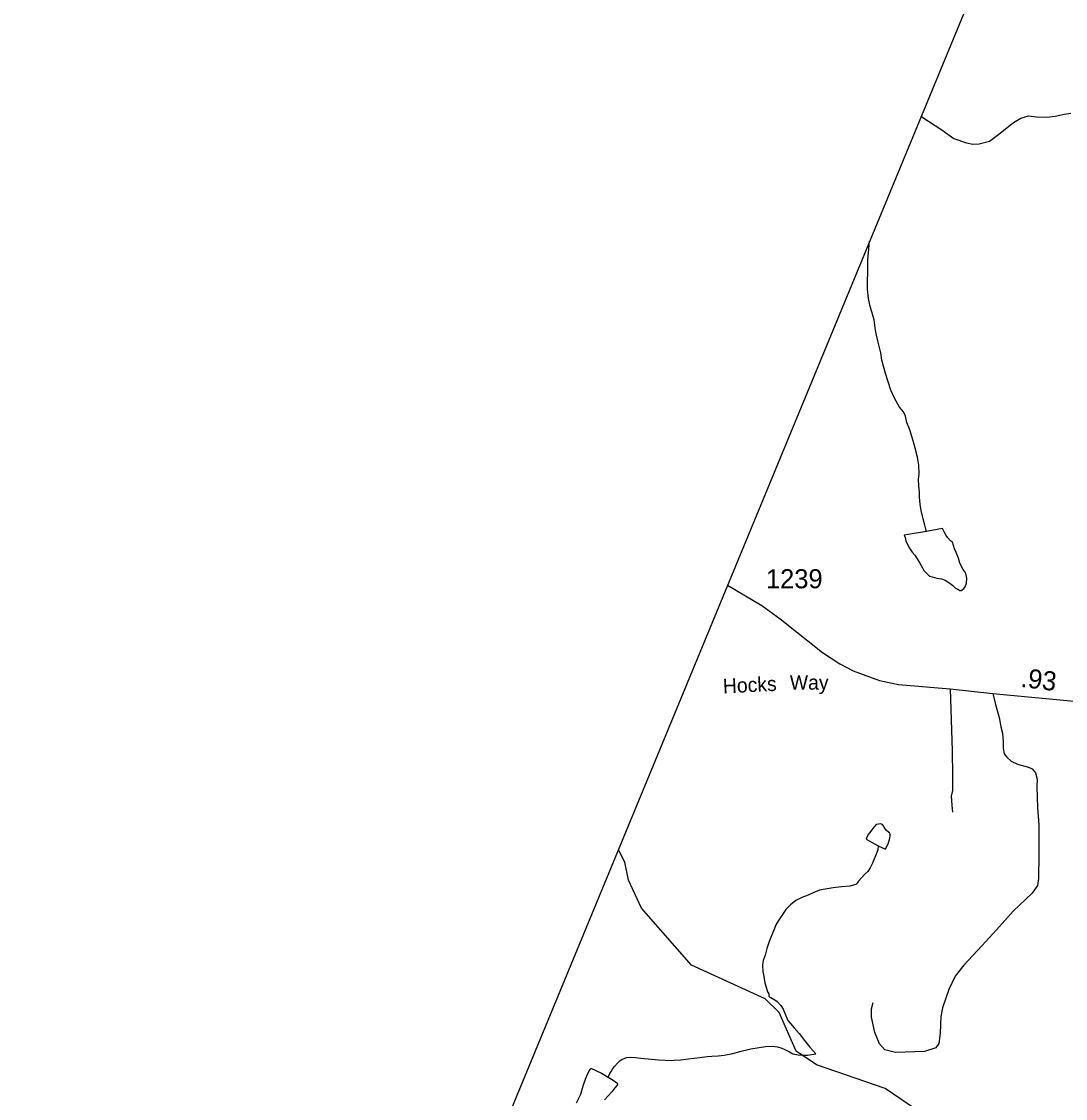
# Model space of a CAD drawing. Extents: x 2126262 to 2293712, y 749403 to 919119.
# Drawn here: x 2175886 to 2182731, y 894682 to 901740 of the extents above; entities that cross this region are included whole.
import ezdxf

# ---------------------------------------------------------------- set-up
doc = ezdxf.new("R2010")
doc.units = 0
for name, color, linetype in [('Exist Boundary Political CountyLine', 7, 'Continuous'), ('Exist Hydrographic Creek Single Shore', 7, 'Continuous'), ('Exist Hydrographic Misc Water Feature', 7, 'Continuous'), ('Exist Road Non-System Type 51', 7, 'Continuous'), ('Exist Road Non-System Type 51 Label', 7, 'Continuous'), ('Exist Road Secondary Mileage Hundredths English Label', 7, 'Continuous'), ('Exist Road Secondary Type 51 Attributed', 7, 'Continuous'), ('Exist Road Secondary Type 51 Number Label', 7, 'Continuous')]:
    doc.layers.add(name, color=color, linetype=linetype)

msp = doc.modelspace()

# ---------------------------------------------------------------- linework, layer by layer
at = {"layer": 'Exist Boundary Political CountyLine'}
msp.add_lwpolyline([(2173534.2, 881151.9), (2183407.7, 905046.1), (2184418.7, 905020.8), (2186448.7, 905001.4), (2189483.8, 904962.6), (2193510.4, 904925.7), (2195215.7, 904898)], dxfattribs=at)
at = {"layer": 'Exist Hydrographic Creek Single Shore'}
for points in [[(2181789.7, 901114.8), (2181919.2, 901031), (2181999.8, 900974.1), (2182081.9, 900945.7), (2182123, 900936.2), (2182165.6, 900939.4), (2182231.9, 900956.7), (2182293.5, 901002.6), (2182389.9, 901078.4), (2182438.8, 901106.9), (2182487.8, 901121.1), (2182539.9, 901114.8), (2182606.2, 901113.2), (2182663.1, 901119.5), (2182724.7, 901132.2), (2182765.7, 901140.1)], [(2181741.3, 894615.9), (2181549.3, 894747.9), (2181098.2, 894901.5), (2180964.3, 894992.9), (2180854.4, 895244.6), (2180762.4, 895335), (2180278.4, 895555), (2179951.4, 895929.3), (2179866.3, 896111.5), (2179841.3, 896230.1), (2179800.6, 896311.2)]]:
    msp.add_lwpolyline(points, dxfattribs=at)
at = {"layer": 'Exist Hydrographic Misc Water Feature'}
for points in [[(2181819.8, 898398), (2181815.5, 898412), (2181809.5, 898439.9), (2181797.2, 898479.9), (2181792.9, 898497.8), (2181784.9, 898535.8), (2181778.8, 898577.7), (2181774.5, 898623.6), (2181774.3, 898655.6), (2181770, 898697.7), (2181767.7, 898739.6), (2181771.6, 898775.6), (2181769.3, 898833.6), (2181760.9, 898885.5), (2181744.7, 898943.4), (2181732.4, 898991.4), (2181710.1, 899063.3), (2181689.8, 899111.1), (2181681.6, 899153.1), (2181669.3, 899183), (2181643.2, 899212.7), (2181610.8, 899272.6), (2181586.4, 899324.5), (2181566.3, 899386.3), (2181552, 899426.2), (2181527.6, 899520.1), (2181519.2, 899568), (2181508.9, 899612), (2181500.7, 899647.9), (2181492.5, 899683.9), (2181488.4, 899705.8), (2181482.3, 899731.8), (2181475.9, 899785.8), (2181465.7, 899821.7), (2181447.4, 899881.5), (2181439.2, 899925.5), (2181433.1, 899985.4), (2181432.4, 900037.4), (2181434.3, 900097.4), (2181435.7, 900173.4), (2181446.8, 900300.5)], [(2181819.8, 898398), (2181673.8, 898373.2), (2181679.9, 898359.2), (2181684, 898337.2), (2181694.3, 898313.3), (2181708.2, 898287.5), (2181726.5, 898261.5), (2181742.5, 898241.6), (2181758.7, 898219.7), (2181776.7, 898189.7), (2181792.9, 898159.9), (2181803, 898142), (2181819.2, 898124), (2181839.3, 898104.1), (2181857.3, 898100.2), (2181887.2, 898092.4), (2181917.6, 898086.6), (2181941.6, 898078.7), (2181959.4, 898068.9), (2181975.4, 898057), (2181991.4, 898043), (2182001.7, 898035.1), (2182009.7, 898027.1), (2182021.8, 898021.2), (2182031.8, 898015.2), (2182037.8, 898011.2), (2182047.8, 898011.3), (2182063.8, 898023.4), (2182073.8, 898035.4), (2182081.4, 898059.5), (2182083.3, 898091.5), (2182079.2, 898113.6), (2182073, 898131.5), (2182060.9, 898149.5), (2182038.8, 898191.3), (2182028.5, 898223.3), (2182014.6, 898261.1), (2182004.3, 898285), (2181990, 898326.9), (2181978.1, 898336.9), (2181959.8, 898356.8), (2181947.7, 898370.7), (2181935.8, 898394.7), (2181929.5, 898408.6), (2181923.5, 898416.5), (2181819.8, 898398)], [(2181503.2, 896338.7), (2181551.6, 896315.1), (2181571.3, 896357.1), (2181577, 896379.1), (2181580.9, 896401.2), (2181580.7, 896411.1), (2181578.8, 896421.2), (2181570.9, 896427.1), (2181554.7, 896441), (2181542.6, 896458.9), (2181538.5, 896468.8), (2181530.5, 896476.8), (2181518.6, 896482.8), (2181504.4, 896480.7), (2181490.5, 896476.5), (2181474.5, 896460.5), (2181460.7, 896442.5), (2181439, 896414.3), (2181429, 896394.3), (2181425.1, 896382.3), (2181503.2, 896338.7)], [(2181503.2, 896338.7), (2181499.5, 896310.7), (2181489.4, 896282.7), (2181466.1, 896224.5), (2181450.1, 896194.5), (2181434.3, 896170.4), (2181412.3, 896150.3), (2181396.6, 896130.1), (2181374.4, 896106.1), (2181364.8, 896094), (2181356.8, 896084), (2181316.8, 896073.7), (2181262.7, 896069.4), (2181207.1, 896063.1), (2181155, 896052.8), (2181117.1, 896046.6), (2181081, 896032.5), (2181043.3, 896014.2), (2181003.3, 895998), (2180963.5, 895979.8), (2180927.6, 895951.6), (2180897.7, 895919.4), (2180875.9, 895887.3), (2180850.3, 895849.2), (2180832.3, 895819), (2180822.4, 895795), (2180808.7, 895759), (2180786.9, 895704.9), (2180773.2, 895664.7), (2180761.5, 895620.7), (2180747.8, 895586.6), (2180745.7, 895574.6), (2180744.1, 895552.7), (2180745.9, 895514.7), (2180752.3, 895480.7), (2180760.5, 895438.8), (2180768.7, 895410.8), (2180776.7, 895380.8), (2180785.1, 895366.9), (2180786.9, 895353), (2180793.1, 895345)], [(2180793.1, 895345), (2180799, 895343), (2180825.1, 895329.2), (2180841.3, 895317.3), (2180865.3, 895291.3), (2180879.4, 895267.5), (2180909.8, 895193.7), (2180952, 895143.9), (2180984.2, 895108.1), (2181020.5, 895062.3), (2181054.7, 895018.5), (2181093.1, 894974.7)], [(2179732.4, 894821.1), (2179736.2, 894831.2), (2179744, 894845.1), (2179752, 894859.2), (2179763.9, 894877.3), (2179773.8, 894891.4), (2179793.7, 894913.5), (2179809.5, 894929.5), (2179825.4, 894939.6), (2179855.6, 894949.8), (2179881.4, 894952), (2179911.6, 894950.1), (2179947.5, 894946.3), (2179995.4, 894942.6), (2180061.5, 894935), (2180147.6, 894931.5), (2180165.4, 894933.5), (2180209.5, 894935.8), (2180259.5, 894942), (2180333.2, 894950.5), (2180381.3, 894956.8), (2180413.3, 894958.9), (2180453.3, 894961.2), (2180493.3, 894965.4), (2180549.3, 894975.7), (2180605.1, 894992), (2180667, 895006.4), (2180723, 895016.7), (2180764.8, 895022.9), (2180810.7, 895025.1), (2180842.7, 895021.3), (2180871, 895011.5), (2180895, 894999.6), (2180921, 894987.8), (2180943, 894973.9), (2180979.1, 894968.2), (2181004.9, 894966.2), (2181038.9, 894966.4), (2181093.1, 894974.7)], [(2179525.3, 894654), (2179541, 894684.1), (2179552.9, 894710.2), (2179564.8, 894748.3), (2179570.6, 894770.2), (2179584.3, 894808.3), (2179592.3, 894830.4), (2179608.1, 894862.5), (2179616.1, 894874.5), (2179620, 894880.5), (2179689.9, 894846.9), (2179732.4, 894821.1)], [(2179732.4, 894821.1), (2179764.3, 894801.3), (2179788.5, 894783.5), (2179794.5, 894779.5), (2179792.4, 894769.5), (2179776.4, 894751.4), (2179756.8, 894725.3), (2179709, 894673)]]:
    msp.add_lwpolyline(points, dxfattribs=at)
at = {"layer": 'Exist Road Non-System Type 51'}
for points in [[(2182255.3, 897335), (2182273, 897265), (2182296.5, 897177.9), (2182307.5, 897117), (2182317.2, 897077), (2182322.7, 897021.6), (2182322.7, 896974.6), (2182329.6, 896941.4), (2182347.3, 896918.7), (2182374.9, 896892.4), (2182416.4, 896873.1), (2182488.2, 896853.7), (2182513.1, 896841.2), (2182535.2, 896816.4), (2182544.9, 896774.9), (2182542.1, 896723.7), (2182547.6, 896589.6), (2182555.9, 896476), (2182555.9, 896283.8), (2182554.5, 896123.4), (2182547.6, 896077.7), (2182513.1, 896028), (2182387.7, 895909.9), (2182278.5, 895786.8), (2182181.8, 895683.1), (2182063.4, 895555.3), (2182006.7, 895483.4), (2181965.3, 895396.3), (2181923.9, 895276), (2181914.2, 895218.6), (2181908.7, 895109.4), (2181900.4, 895041.7), (2181881.1, 895014), (2181806.5, 894989.1), (2181617.2, 894982.2), (2181545.4, 895001.6), (2181510.8, 895038.9), (2181481.8, 895114.9), (2181458.3, 895214.5), (2181458.3, 895269.8), (2181469.4, 895309.9)], [(2181975.2, 897366.5), (2181987.7, 896960), (2181990.5, 896799.6), (2181990.5, 896700), (2181982.2, 896664.1), (2181985, 896603.2), (2181990.5, 896559)]]:
    msp.add_lwpolyline(points, dxfattribs=at)
at = {"layer": 'Exist Road Secondary Type 51 Attributed'}
msp.add_lwpolyline([(2180515.3, 898046.3), (2180739.9, 897912.9), (2180860.1, 897825.8), (2181137.2, 897603.8), (2181251.9, 897530.6), (2181338.9, 897484.9), (2181511, 897421.8), (2181635.3, 897394.2), (2181975.2, 897366.5), (2182255.3, 897335), (2184224.1, 897150.5), (2184391.2, 897142.2), (2184506.7, 897125.8), (2184617.2, 897100.9), (2184988.9, 896936.4), (2185176.4, 896848.2)], dxfattribs=at)

# ---------------------------------------------------------------- texts
at = {"layer": 'Exist Road Non-System Type 51 Label'}
for s, rotation, p in [('Way', 0.00141, (2180923.4, 897360.9)), ('Hocks', 2.76919, (2180486.8, 897336.6))]:
    msp.add_text(s, height=95, rotation=rotation, dxfattribs=at).set_placement(p)
at = {"layer": 'Exist Road Secondary Mileage Hundredths English Label'}
msp.add_text('.93', height=125, rotation=352.99163, dxfattribs=at).set_placement((2182433.3, 897380.1))
at = {"layer": 'Exist Road Secondary Type 51 Number Label'}
msp.add_text('1239', height=125, dxfattribs=at).set_placement((2180766.9, 898025.7))

doc.saveas('drawing.dxf')
